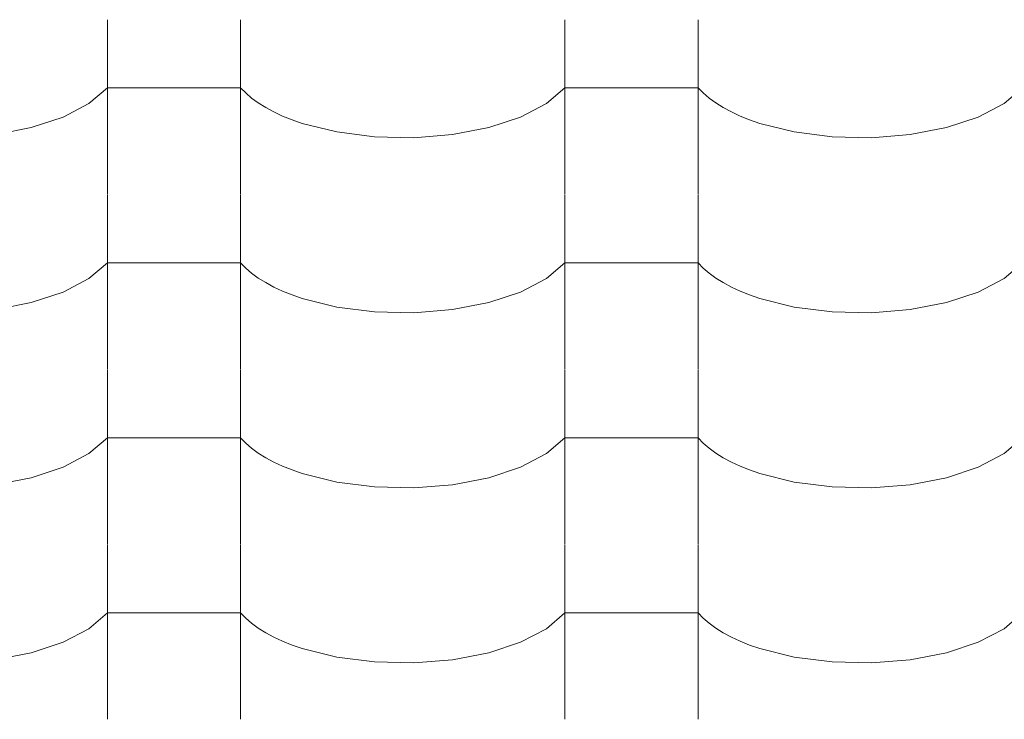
# Model space of a CAD drawing. Header units: millimetres. Extents: x -36478 to 31050, y -14815 to 11827.
# Tile 348 of 656: x -12803 to -12448, y 10428 to 10681. Entities that reach past the tile are written whole.
import ezdxf

# ---------------------------------------------------------------- set-up
doc = ezdxf.new("R2010")
doc.units = ezdxf.units.MM
doc.header["$MEASUREMENT"] = 0
doc.layers.add('Nové_Výplně - Povrchové', color=7, linetype='Continuous')

# ---------------------------------------------------------------- blocks, each defined once
blk = doc.blocks.new('*X13')
at = {"layer": 'Nové_Výplně - Povrchové', "color": 21, "linetype": 'Continuous', "lineweight": 20, "true_color": 0xffaaaa}
for p, q in [((-12771.72, 10680.59), (-12771.72, 10617.71)), ((-12723.69, 10680.59), (-12723.69, 10617.71)), ((-12606.72, 10680.59), (-12606.72, 10617.71)), ((-12558.69, 10680.59), (-12558.69, 10617.71)), ((-12778.39, 10650.37), (-12771.72, 10656.06)), ((-12747.71, 10656.06), (-12771.72, 10656.06)), ((-12723.69, 10656.06), (-12747.71, 10656.06)), ((-12723.69, 10656.06), (-12721.86, 10654.17)), ((-12613.39, 10650.37), (-12606.72, 10656.06)), ((-12582.71, 10656.06), (-12606.72, 10656.06)), ((-12558.69, 10656.06), (-12582.71, 10656.06)), ((-12558.69, 10656.06), (-12556.86, 10654.17)), ((-12448.39, 10650.37), (-12441.72, 10656.06)), ((-12721.86, 10654.17), (-12719.74, 10652.34)), ((-12719.74, 10652.34), (-12717.34, 10650.58)), ((-12556.86, 10654.17), (-12554.74, 10652.34)), ((-12554.74, 10652.34), (-12552.34, 10650.58)), ((-12787.7, 10645.51), (-12778.39, 10650.37)), ((-12717.34, 10650.58), (-12714.65, 10648.91)), ((-12714.65, 10648.91), (-12711.71, 10647.33)), ((-12622.7, 10645.51), (-12613.39, 10650.37)), ((-12552.34, 10650.58), (-12549.65, 10648.91)), ((-12549.65, 10648.91), (-12546.71, 10647.33)), ((-12457.7, 10645.51), (-12448.39, 10650.37)), ((-12799.18, 10641.71), (-12787.7, 10645.51)), ((-12711.71, 10647.33), (-12708.53, 10645.85)), ((-12708.53, 10645.85), (-12705.12, 10644.48)), ((-12634.18, 10641.71), (-12622.7, 10645.51)), ((-12546.71, 10647.33), (-12543.53, 10645.85)), ((-12543.53, 10645.85), (-12540.12, 10644.48)), ((-12469.18, 10641.71), (-12457.7, 10645.51)), ((-12812.24, 10639.18), (-12799.18, 10641.71)), ((-12705.12, 10644.48), (-12701.5, 10643.23)), ((-12701.5, 10643.23), (-12689.05, 10640.13)), ((-12647.24, 10639.18), (-12634.18, 10641.71)), ((-12540.12, 10644.48), (-12536.5, 10643.23)), ((-12536.5, 10643.23), (-12524.05, 10640.13)), ((-12482.24, 10639.18), (-12469.18, 10641.71)), ((-12689.05, 10640.13), (-12675.39, 10638.37)), ((-12675.39, 10638.37), (-12661.21, 10638.05)), ((-12661.21, 10638.05), (-12647.24, 10639.18)), ((-12524.05, 10640.13), (-12510.39, 10638.37)), ((-12510.39, 10638.37), (-12496.21, 10638.05)), ((-12496.21, 10638.05), (-12482.24, 10639.18)), ((-12771.72, 10617.49), (-12771.72, 10554.61)), ((-12723.69, 10617.49), (-12723.69, 10554.61)), ((-12606.72, 10617.49), (-12606.72, 10554.61)), ((-12558.69, 10617.49), (-12558.69, 10554.61)), ((-12778.39, 10587.27), (-12771.72, 10592.96)), ((-12747.71, 10592.96), (-12771.72, 10592.96)), ((-12723.69, 10592.96), (-12747.71, 10592.96)), ((-12723.69, 10592.96), (-12721.86, 10591.06)), ((-12613.39, 10587.27), (-12606.72, 10592.96)), ((-12582.71, 10592.96), (-12606.72, 10592.96)), ((-12558.69, 10592.96), (-12582.71, 10592.96)), ((-12558.69, 10592.96), (-12556.86, 10591.06)), ((-12448.39, 10587.27), (-12441.72, 10592.96)), ((-12721.86, 10591.06), (-12719.74, 10589.23)), ((-12719.74, 10589.23), (-12717.34, 10587.48)), ((-12556.86, 10591.06), (-12554.74, 10589.23)), ((-12554.74, 10589.23), (-12552.34, 10587.48)), ((-12787.7, 10582.4), (-12778.39, 10587.27)), ((-12717.34, 10587.48), (-12714.65, 10585.81)), ((-12714.65, 10585.81), (-12711.71, 10584.23)), ((-12622.7, 10582.4), (-12613.39, 10587.27)), ((-12552.34, 10587.48), (-12549.65, 10585.81)), ((-12549.65, 10585.81), (-12546.71, 10584.23)), ((-12457.7, 10582.4), (-12448.39, 10587.27)), ((-12799.18, 10578.61), (-12787.7, 10582.4)), ((-12711.71, 10584.23), (-12708.53, 10582.75)), ((-12708.53, 10582.75), (-12705.12, 10581.38)), ((-12705.12, 10581.38), (-12701.5, 10580.12)), ((-12634.18, 10578.61), (-12622.7, 10582.4)), ((-12546.71, 10584.23), (-12543.53, 10582.75)), ((-12543.53, 10582.75), (-12540.12, 10581.38)), ((-12540.12, 10581.38), (-12536.5, 10580.12)), ((-12469.18, 10578.61), (-12457.7, 10582.4)), ((-12812.24, 10576.08), (-12799.18, 10578.61)), ((-12701.5, 10580.12), (-12689.05, 10577.02)), ((-12647.24, 10576.08), (-12634.18, 10578.61)), ((-12536.5, 10580.12), (-12524.05, 10577.02)), ((-12482.24, 10576.08), (-12469.18, 10578.61)), ((-12689.05, 10577.02), (-12675.39, 10575.27)), ((-12675.39, 10575.27), (-12661.21, 10574.95)), ((-12661.21, 10574.95), (-12647.24, 10576.08)), ((-12524.05, 10577.02), (-12510.39, 10575.27)), ((-12510.39, 10575.27), (-12496.21, 10574.95)), ((-12496.21, 10574.95), (-12482.24, 10576.08)), ((-12771.72, 10554.38), (-12771.72, 10491.51)), ((-12723.69, 10554.38), (-12723.69, 10491.51)), ((-12606.72, 10554.38), (-12606.72, 10491.51)), ((-12558.69, 10554.38), (-12558.69, 10491.51)), ((-12778.39, 10524.16), (-12771.72, 10529.85)), ((-12747.71, 10529.85), (-12771.72, 10529.85)), ((-12723.69, 10529.85), (-12747.71, 10529.85)), ((-12723.69, 10529.85), (-12721.86, 10527.96)), ((-12613.39, 10524.16), (-12606.72, 10529.85)), ((-12582.71, 10529.85), (-12606.72, 10529.85)), ((-12558.69, 10529.85), (-12582.71, 10529.85)), ((-12558.69, 10529.85), (-12556.86, 10527.96)), ((-12448.39, 10524.16), (-12441.72, 10529.85)), ((-12721.86, 10527.96), (-12719.74, 10526.13)), ((-12719.74, 10526.13), (-12717.34, 10524.37)), ((-12556.86, 10527.96), (-12554.74, 10526.13)), ((-12554.74, 10526.13), (-12552.34, 10524.37)), ((-12787.7, 10519.3), (-12778.39, 10524.16)), ((-12717.34, 10524.37), (-12714.65, 10522.7)), ((-12714.65, 10522.7), (-12711.71, 10521.12)), ((-12711.71, 10521.12), (-12708.53, 10519.64)), ((-12622.7, 10519.3), (-12613.39, 10524.16)), ((-12552.34, 10524.37), (-12549.65, 10522.7)), ((-12549.65, 10522.7), (-12546.71, 10521.12)), ((-12546.71, 10521.12), (-12543.53, 10519.64)), ((-12457.7, 10519.3), (-12448.39, 10524.16)), ((-12799.18, 10515.5), (-12787.7, 10519.3)), ((-12708.53, 10519.64), (-12705.12, 10518.27)), ((-12705.12, 10518.27), (-12701.5, 10517.02)), ((-12634.18, 10515.5), (-12622.7, 10519.3)), ((-12543.53, 10519.64), (-12540.12, 10518.27)), ((-12540.12, 10518.27), (-12536.5, 10517.02)), ((-12469.18, 10515.5), (-12457.7, 10519.3)), ((-12812.24, 10512.98), (-12799.18, 10515.5)), ((-12701.5, 10517.02), (-12689.05, 10513.92)), ((-12689.05, 10513.92), (-12675.39, 10512.16)), ((-12647.24, 10512.98), (-12634.18, 10515.5)), ((-12536.5, 10517.02), (-12524.05, 10513.92)), ((-12524.05, 10513.92), (-12510.39, 10512.16)), ((-12482.24, 10512.98), (-12469.18, 10515.5)), ((-12675.39, 10512.16), (-12661.21, 10511.84)), ((-12661.21, 10511.84), (-12647.24, 10512.98)), ((-12510.39, 10512.16), (-12496.21, 10511.84)), ((-12496.21, 10511.84), (-12482.24, 10512.98)), ((-12771.72, 10491.28), (-12771.72, 10428.4)), ((-12723.69, 10491.28), (-12723.69, 10428.4)), ((-12606.72, 10491.28), (-12606.72, 10428.4)), ((-12558.69, 10491.28), (-12558.69, 10428.4)), ((-12778.39, 10461.06), (-12771.72, 10466.75)), ((-12747.71, 10466.75), (-12771.72, 10466.75)), ((-12723.69, 10466.75), (-12747.71, 10466.75)), ((-12723.69, 10466.75), (-12721.86, 10464.85)), ((-12721.86, 10464.85), (-12719.74, 10463.02)), ((-12613.39, 10461.06), (-12606.72, 10466.75)), ((-12582.71, 10466.75), (-12606.72, 10466.75)), ((-12558.69, 10466.75), (-12582.71, 10466.75)), ((-12558.69, 10466.75), (-12556.86, 10464.85)), ((-12556.86, 10464.85), (-12554.74, 10463.02)), ((-12448.39, 10461.06), (-12441.72, 10466.75)), ((-12787.7, 10456.19), (-12778.39, 10461.06)), ((-12719.74, 10463.02), (-12717.34, 10461.27)), ((-12717.34, 10461.27), (-12714.65, 10459.6)), ((-12622.7, 10456.19), (-12613.39, 10461.06)), ((-12554.74, 10463.02), (-12552.34, 10461.27)), ((-12552.34, 10461.27), (-12549.65, 10459.6)), ((-12457.7, 10456.19), (-12448.39, 10461.06)), ((-12714.65, 10459.6), (-12711.71, 10458.02)), ((-12711.71, 10458.02), (-12708.53, 10456.54)), ((-12549.65, 10459.6), (-12546.71, 10458.02)), ((-12546.71, 10458.02), (-12543.53, 10456.54)), ((-12799.18, 10452.4), (-12787.7, 10456.19)), ((-12708.53, 10456.54), (-12705.12, 10455.17)), ((-12705.12, 10455.17), (-12701.5, 10453.92)), ((-12701.5, 10453.92), (-12689.05, 10450.81)), ((-12634.18, 10452.4), (-12622.7, 10456.19)), ((-12543.53, 10456.54), (-12540.12, 10455.17)), ((-12540.12, 10455.17), (-12536.5, 10453.92)), ((-12536.5, 10453.92), (-12524.05, 10450.81)), ((-12469.18, 10452.4), (-12457.7, 10456.19)), ((-12812.24, 10449.87), (-12799.18, 10452.4)), ((-12689.05, 10450.81), (-12675.39, 10449.06)), ((-12647.24, 10449.87), (-12634.18, 10452.4)), ((-12524.05, 10450.81), (-12510.39, 10449.06)), ((-12482.24, 10449.87), (-12469.18, 10452.4)), ((-12675.39, 10449.06), (-12661.21, 10448.74)), ((-12661.21, 10448.74), (-12647.24, 10449.87)), ((-12510.39, 10449.06), (-12496.21, 10448.74)), ((-12496.21, 10448.74), (-12482.24, 10449.87))]:
    blk.add_line(p, q, dxfattribs=at)
blk = doc.blocks.new('výplň_6_1', base_point=(0, 0))
at = {"layer": 'Nové_Výplně - Povrchové', "color": 21, "linetype": 'Continuous', "lineweight": 20, "true_color": 0xffaaaa}
blk.add_blockref('*X13', (0, 0), dxfattribs=at)

msp = doc.modelspace()

# ---------------------------------------------------------------- block references
at = {"layer": 'Nové_Výplně - Povrchové', "color": 21, "linetype": 'Continuous', "lineweight": 20, "true_color": 0xffaaaa}
msp.add_blockref('výplň_6_1', (0, 0), dxfattribs=at)

doc.saveas('drawing.dxf')
